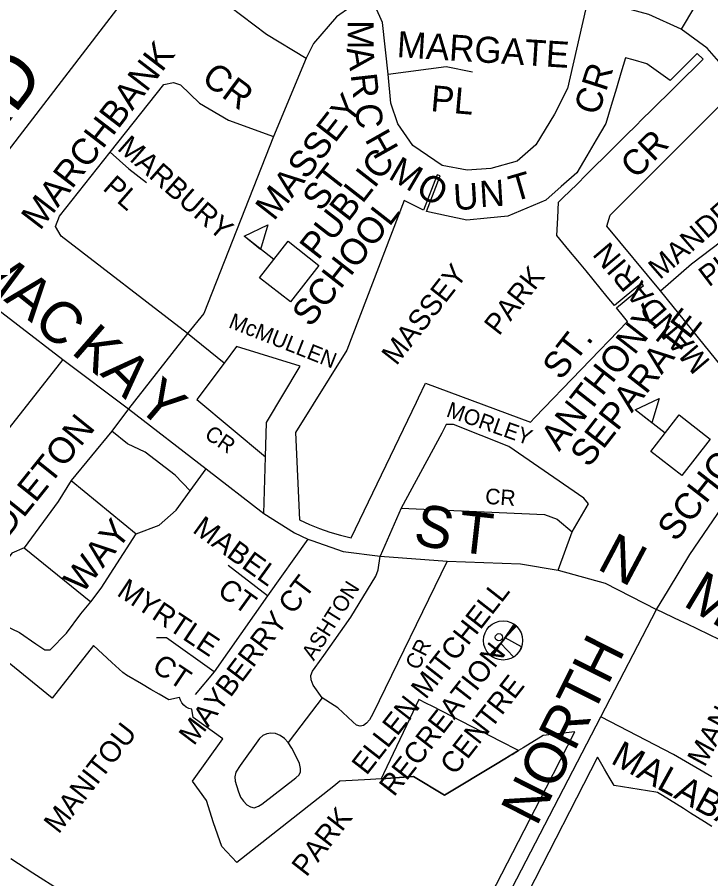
# Model space of a CAD drawing. Extents: x 586326 to 623965, y 4819854 to 4857850.
# Drawn here: x 600655 to 601319, y 4842943 to 4843768 of the extents above; entities that cross this region are included whole.
import ezdxf

# ---------------------------------------------------------------- set-up
doc = ezdxf.new("R2010")
doc.units = 0
for name, color, linetype in [('Major Rds and Hwys', 7, 'Continuous'), ('Major Rds Lbls', 7, 'Continuous'), ('Minor Rd Lbls', 7, 'Continuous'), ('Minor Rds', 7, 'Continuous'), ('Park Lbls', 7, 'Continuous'), ('Park Outlines', 7, 'Continuous'), ('Private Rd Lbls', 7, 'Continuous'), ('Private Rds', 7, 'Continuous'), ('Proposed Secondary Rds', 7, 'Continuous'), ('Rec Lbls', 7, 'Continuous'), ('Rec Syms', 7, 'Continuous'), ('School Syms_Lbls', 7, 'Continuous'), ('Secondary Rds Lbls', 7, 'Continuous')]:
    doc.layers.add(name, color=color, linetype=linetype)

msp = doc.modelspace()

# ---------------------------------------------------------------- linework, layer by layer
at = {"layer": 'Major Rds and Hwys'}
msp.add_lwpolyline([(600569.47, 4843539.93), (601100.61, 4844231.63), (601113.68, 4844248.65)], dxfattribs=at)
at = {"layer": 'Minor Rds'}
for points in [[(601419.91, 4843947.34), (601331.27, 4843824.35), (601291.04, 4843756.6)], [(600957.29, 4843914.97), (600864.87, 4843799.92), (600858.35, 4843778.62), (600893.96, 4843751.88), (600931.87, 4843728.93)], [(600992.78, 4843790.31), (600974.72, 4843778.1), (600960.92, 4843768.22), (600938.97, 4843742.89), (600931.87, 4843728.93)], [(601010.32, 4843713.6), (601005.04, 4843762.95), (600992.78, 4843790.31)], [(601201.89, 4843786.52), (601181.98, 4843699.84), (601169.61, 4843675.08), (601151.91, 4843645.93), (601133.78, 4843630.03), (601108.68, 4843623.07), (601086.04, 4843621.37), (601062.02, 4843625.89), (601034.02, 4843645.08), (601019.78, 4843666.03), (601013.03, 4843685.82), (601010.32, 4843713.6)], [(601291.04, 4843756.6), (601260.06, 4843770.62), (601201.89, 4843786.52)], [(601347.16, 4843702.6), (601315.72, 4843738.44), (601291.04, 4843756.6)], [(600931.87, 4843728.93), (600900.72, 4843653.68)], [(601010.32, 4843713.6), (601065.84, 4843720.9), (601091.05, 4843715.84)], [(600744.08, 4843638.82), (600795.53, 4843703.42), (600804.92, 4843705.37), (600811.59, 4843703.37), (600829.85, 4843685.83), (600857.54, 4843669.44), (600900.72, 4843653.68)], [(601271.01, 4843506), (601219.81, 4843567.97), (601222.93, 4843578.43), (601347.16, 4843702.6)], [(600900.72, 4843653.68), (600833.87, 4843484.12), (600818.16, 4843465.18)], [(600818.16, 4843465.18), (600697.42, 4843558.2), (600691.76, 4843567.47), (600695.88, 4843577.51), (600744.08, 4843638.82)], [(600744.08, 4843638.82), (600762.07, 4843622.86), (600779.16, 4843609.82)], [(601463.51, 4843571.62), (601424.8, 4843533.92), (601408.73, 4843506.03), (601374.97, 4843453.89), (601348.43, 4843430.16), (601341.01, 4843425.85), (601330.63, 4843432.39), (601271.01, 4843506)], [(601271.01, 4843506), (601300.82, 4843531.97), (601329.97, 4843553.85)], [(600818.16, 4843465.18), (600761.9, 4843392.82)], [(600699.07, 4843440.34), (600640.62, 4843365.82)], [(600933.46, 4843268.13), (600894.73, 4843213.88)], [(600894.73, 4843213.88), (600857.3, 4843242.86)], [(600894.73, 4843213.88), (600843.67, 4843140.93)], [(600843.67, 4843140.93), (600798.13, 4843173.61), (600788.56, 4843173.55)], [(600843.67, 4843140.93), (600825.67, 4843119.34)], [(601320.25, 4843040.61), (601283.53, 4843062.06), (601213.84, 4843097.93)]]:
    msp.add_lwpolyline(points, dxfattribs=at)
at = {"layer": 'Park Outlines'}
for points in [[(601228.9, 4843489.68), (601254.79, 4843510.96), (601252.85, 4843513.32), (601226.96, 4843492.03), (601220.19, 4843500.27), (601213.41, 4843508.51), (601206.64, 4843516.75), (601199.87, 4843524.99), (601191.84, 4843534.75), (601183.42, 4843544.99), (601172, 4843558.88), (601172.86, 4843575.84), (601173.62, 4843590.83), (601177.73, 4843594.9), (601191.18, 4843608.25), (601200.05, 4843617.05), (601208.92, 4843625.85), (601216.49, 4843633.36), (601224.06, 4843640.87), (601231.63, 4843648.38), (601239.2, 4843655.89), (601246.77, 4843663.4), (601254.34, 4843670.91), (601261.92, 4843678.42), (601269.49, 4843685.93), (601277.06, 4843693.45), (601286.36, 4843702.67), (601311.85, 4843727.96), (601306.26, 4843733.15), (601280.3, 4843707.4), (601269.18, 4843715.38), (601257.99, 4843723.42), (601244.98, 4843727.07), (601237.5, 4843729.18), (601233.17, 4843714.54), (601228.85, 4843699.9), (601223.98, 4843683.45), (601218.86, 4843666.12), (601209.65, 4843650.53), (601200.54, 4843635.1), (601190.96, 4843618.89), (601176.07, 4843605.92), (601161.18, 4843592.95), (601143.04, 4843585.13), (601124.91, 4843577.32), (601105.25, 4843575.41), (601085.59, 4843573.5), (601066.29, 4843577.67), (601046.99, 4843581.84), (601060.14, 4843615.96), (601057.32, 4843617.1), (601044.25, 4843583.2), (601025.73, 4843592.39), (600970.84, 4843449.1), (600921.63, 4843370.32), (600925.4, 4843286.55), (600934.98, 4843282.2), (600944.74, 4843278.29), (600954.68, 4843274.84), (600964.77, 4843271.85), (600974.98, 4843269.33), (601037.36, 4843399.4), (601039.35, 4843403.55), (601046.13, 4843417.69), (601146.58, 4843380.08), (601150.84, 4843384.51), (601239.56, 4843476.71), (601235.67, 4843481.44)], [(601135.1, 4843065.61), (601117.64, 4843074.65), (601109.58, 4843078.79), (601107.08, 4843080.07), (601102.8, 4843082.28), (601099.99, 4843083.72), (601052.65, 4843108.05), (601047.23, 4843110.83), (601039.64, 4843114.74), (601037.08, 4843109.31), (601006.06, 4843043.49), (601003.83, 4843038.77), (601034.65, 4843040.73), (601064.45, 4843022.85), (601114.74, 4843053.22), (601126.35, 4843060.23), (601129.22, 4843061.96)]]:
    msp.add_lwpolyline(points, close=True, dxfattribs=at)
for points in [[(601108.81, 4842927.29), (601161.65, 4843030.12), (601189.1, 4843083.58), (601158.93, 4843080.01), (601139.75, 4843068.43), (601135.1, 4843065.61), (601114.74, 4843053.22), (601064.45, 4843022.85), (601034.65, 4843040.73), (601003.83, 4843038.77), (600993.42, 4843038.11), (600964.04, 4843036.25), (600958.23, 4843031.67), (600865.45, 4842958.57), (600851.21, 4842973.74), (600843.31, 4842996.45), (600836.57, 4843017.91), (600823.06, 4843036.43), (600852.23, 4843076.82), (600823.77, 4843097.38), (600822.39, 4843105.23), (600819.63, 4843106.06), (600817.09, 4843107.39), (600814.85, 4843109.19), (600812.99, 4843111.38), (600811.58, 4843113.88), (600810.68, 4843116.61), (600800.44, 4843114.28), (600791.17, 4843119.64), (600783.22, 4843124.25), (600774.13, 4843129.51), (600759.78, 4843137.83), (600756.22, 4843140.42), (600745.94, 4843149.95), (600728.18, 4843166.44), (600688.64, 4843115.85), (600638.99, 4843156.41)], [(601320.22, 4842993.07), (601313.21, 4842997.47), (601306.5, 4843001.67), (601299.79, 4843005.88), (601293.08, 4843010.09), (601286.37, 4843014.3), (601279.66, 4843018.51), (601272.95, 4843022.71), (601268.26, 4843025.66), (601266.5, 4843025.94), (601258.53, 4843027.21), (601250.56, 4843028.49), (601242.59, 4843029.76), (601234.63, 4843031.03), (601226.66, 4843032.31), (601222.06, 4843040.15), (601217.47, 4843047.99), (601211.06, 4843058.95), (601210.88, 4843059.26), (601143.99, 4842929.08)], [(600649.14, 4842962.33), (600670.35, 4842948.72), (600697.48, 4842931.32)]]:
    msp.add_lwpolyline(points, dxfattribs=at)
at = {"layer": 'Private Rds'}
for points in [[(600853.39, 4843436.82), (600818.16, 4843465.18)], [(600893, 4843347.02), (600894.03, 4843380.01), (600926.01, 4843433.94), (600865.23, 4843452.79), (600853.39, 4843436.82)], [(600853.39, 4843436.82), (600827.28, 4843401.78), (600893, 4843347.02)], [(600761.9, 4843392.82), (600745.69, 4843371.52)], [(600745.69, 4843371.52), (600706.82, 4843324.48)], [(600820.96, 4843314.51), (600806.4, 4843329.58), (600777.88, 4843351.54), (600760.69, 4843359.59), (600745.69, 4843371.52)], [(601186.4, 4843275.07), (601202.22, 4843301.82), (601197.6, 4843307.53), (601126.03, 4843356.98), (601072.84, 4843377.83), (601066.04, 4843377.97), (601061.62, 4843369.8), (601022.81, 4843297.95)], [(600891.46, 4843292.81), (600893, 4843347.02)], [(600820.96, 4843314.51), (600836.17, 4843335.34)], [(600706.82, 4843324.48), (600694.46, 4843304.27), (600661.88, 4843259.91)], [(600706.82, 4843324.48), (600769.15, 4843273.38)], [(600769.15, 4843273.38), (600791.05, 4843281.62), (600807.34, 4843295.84), (600820.96, 4843314.51)], [(601022.81, 4843297.95), (601002.79, 4843251.76)], [(601022.81, 4843297.95), (601160.13, 4843291.7), (601172.11, 4843287.45), (601186.4, 4843275.07)], [(600725.62, 4843208.27), (600735.61, 4843221.1), (600769.15, 4843273.38)], [(601173.18, 4843238.39), (601186.4, 4843275.07)], [(600661.88, 4843259.91), (600650.1, 4843254.66), (600615.66, 4843209.18), (600616.22, 4843200.75), (600625.31, 4843193.62), (600643.55, 4843185.59), (600657.4, 4843178.85), (600673.09, 4843167.88), (600681.59, 4843162.31), (600686.79, 4843162.19), (600702.51, 4843178.1), (600716.18, 4843196.63), (600725.62, 4843208.27)], [(600661.88, 4843259.91), (600725.62, 4843208.27)], [(600947.27, 4843116.14), (600938.69, 4843128.21), (600936.79, 4843133.4), (600936.46, 4843137.57), (600938.04, 4843141.62), (600940.37, 4843145.31), (600948.7, 4843156.62), (600974.58, 4843193.53), (600998.55, 4843232.77), (601000.87, 4843238.66), (601002.79, 4843251.76)], [(601066.92, 4843246.94), (600995.63, 4843100.71), (600992.4, 4843095.24), (600989.62, 4843091.82), (600986.81, 4843089.57), (600983.66, 4843089.19), (600980.17, 4843090.14), (600976.53, 4843093.17), (600962.3, 4843106.72), (600958.7, 4843109), (600947.27, 4843116.14)], [(600947.27, 4843116.14), (600926.79, 4843089.38), (600914.57, 4843073.47)], [(600914.57, 4843073.47), (600911.14, 4843077.32), (600906.98, 4843080.25), (600902.67, 4843082.03), (600897.94, 4843082.46), (600894.11, 4843081.75), (600890.28, 4843080.09), (600887.21, 4843077.11), (600868.56, 4843051.34), (600864.42, 4843044.88), (600863.44, 4843040.46), (600863.89, 4843036.39), (600866.79, 4843027.18), (600869.07, 4843021.17), (600872, 4843017.08), (600875.01, 4843013.78), (600878.52, 4843011.78), (600881.96, 4843010.78)], [(600881.96, 4843010.78), (600886.25, 4843012.5), (600889.39, 4843014.48), (600922.1, 4843039.43), (600925.03, 4843042.39), (600926.43, 4843045.41), (600926.54, 4843048.39), (600925.59, 4843053.25), (600923.93, 4843056.71), (600918.14, 4843068.09), (600914.57, 4843073.47)]]:
    msp.add_lwpolyline(points, dxfattribs=at)
at = {"layer": 'Proposed Secondary Rds'}
for points in [[(600569.47, 4843539.93), (600699.07, 4843440.34)], [(600699.07, 4843440.34), (600761.9, 4843392.82)], [(600761.9, 4843392.82), (600836.17, 4843335.34)], [(600836.17, 4843335.34), (600891.46, 4843292.81)], [(601267.18, 4843200.94), (601278.62, 4843219.53), (601299.15, 4843253.56), (601339.06, 4843311.84), (601350.98, 4843327.27)], [(600891.46, 4843292.81), (600920.66, 4843274.05), (600933.46, 4843268.13)], [(600933.46, 4843268.13), (600937.21, 4843266.87), (600967.16, 4843256.48), (601002.79, 4843251.76)], [(601002.79, 4843251.76), (601066.92, 4843246.94)], [(601066.92, 4843246.94), (601137.08, 4843244.38), (601173.18, 4843238.39)], [(601173.18, 4843238.39), (601218.11, 4843226.01), (601267.18, 4843200.94)], [(601213.84, 4843097.93), (601267.18, 4843200.94)], [(601377.51, 4843147.65), (601359.43, 4843156.39), (601296.21, 4843186.92), (601290.71, 4843189.57), (601267.18, 4843200.94)], [(601082.56, 4842860.85), (601102.24, 4842886.85), (601115.83, 4842908.44), (601213.84, 4843097.93)]]:
    msp.add_lwpolyline(points, dxfattribs=at)
at = {"layer": 'Rec Syms'}
for p, q in [((601131.94, 4843185.9), (601108.87, 4843156.37)), ((601108.87, 4843156.37), (601118.17, 4843168.28))]:
    msp.add_line(p, q, dxfattribs=at)
msp.add_lwpolyline([(601120.31, 4843171.16), (601107.58, 4843157.48), (601108.87, 4843156.37), (601110.19, 4843155.43), (601118.17, 4843168.28), (601130.44, 4843155.32), (601131.11, 4843155.76), (601132.02, 4843156.44), (601132.56, 4843156.88), (601132.64, 4843156.97), (601132.98, 4843157.24), (601133.79, 4843158.02), (601134.47, 4843158.76), (601135.17, 4843159.6), (601135.69, 4843160.31), (601136.21, 4843161.12), (601136.48, 4843161.52), (601136.82, 4843162.11), (601137.22, 4843162.85), (601137.45, 4843163.4), (601138.12, 4843164.95), (601122.36, 4843173.78), (601133.31, 4843184.74), (601131.94, 4843185.9), (601130.69, 4843186.78)], close=True, dxfattribs=at)
for centre, radius in [((601120.4, 4843171.14), 18.74), ((601116.45, 4843174.18), 3.5)]:
    msp.add_circle(centre, radius, dxfattribs=at)
at = {"layer": 'School Syms_Lbls'}
for p, q in [((600900.87, 4843535.96), (600872.46, 4843558.16)), ((601275.43, 4843369.67), (601247.02, 4843391.86))]:
    msp.add_line(p, q, dxfattribs=at)
for points in [[(600872.46, 4843558.16), (600895.23, 4843569.19), (600888.32, 4843545.69)], [(600887.23, 4843518.51), (600914.5, 4843553.41), (600944.11, 4843530.28), (600916.84, 4843495.38)], [(601247.02, 4843391.86), (601269.8, 4843402.9), (601262.89, 4843379.4)], [(601261.8, 4843352.22), (601289.07, 4843387.12), (601318.67, 4843363.99), (601291.41, 4843329.09)]]:
    msp.add_lwpolyline(points, close=True, dxfattribs=at)

# ---------------------------------------------------------------- texts
at = {"layer": 'Major Rds Lbls'}
msp.add_text('BOVAIRD     DR  EAST', height=49.998, rotation=52.49967, dxfattribs=at).set_placement((600499.22, 4843474.08))
at = {"layer": 'Minor Rd Lbls'}
for s, height, rotation, p in [('M', 25, 270.00002, (600971.47, 4843765.1)), ('MARGATE', 24.966, 356.38595, (601018.25, 4843729.83)), ('MARCHBANK', 25.002, 52.45432, (600677.04, 4843562.91)), ('A', 25, 278.97265, (600970.47, 4843738.1)), ('CR', 25.002, 323.34391, (600830.4, 4843706.71)), ('CR', 25.002, 72.14123, (601211.45, 4843672.98)), ('R', 25, 276.34021, (600974.47, 4843713.1)), ('PL', 24.972, 355.00001, (601050.47, 4843678.1)), ('C', 25, 276.34021, (600978.47, 4843684.1)), ('H', 25, 299.47591, (600987.47, 4843651.1)), ('MARBURY', 19.992, 318.81409, (600750.15, 4843641.41)), ('CR', 24.264, 44.7678, (601247.52, 4843612.26)), ('M', 25, 329.62089, (601009.47, 4843614.1)), ('MANDERLEY', 19.998, 41.05483, (601270.47, 4843516.1)), ('T', 25, 16.26022, (601130.47, 4843591.1)), ('PL', 19.992, 318.81409, (600736.2, 4843603.22)), ('O', 25, 329.62089, (601035.47, 4843599.1)), ('U', 25, 3.46825, (601073.47, 4843583.1)), ('N', 25, 3.46825, (601098.47, 4843586.1)), ('MANDARIN', 21.33, 130.25951, (601319.67, 4843438.2)), ('PL', 19.998, 37.23485, (601317.47, 4843509.1)), ('MIDDLETON', 25.002, 51.2345, (600607.66, 4843221.1)), ('WAY', 25.002, 51.2345, (600717.38, 4843214.98)), ('MABEL', 19.998, 324.11788, (600822.1, 4843275.35)), ('MYRTLE', 19.998, 326.30995, (600749.56, 4843214.95)), ('MAYBERRY CT', 19.998, 52.84507, (600824.36, 4843069.56)), ('CT', 19.998, 324.11788, (600845.74, 4843216.01)), ('MANGROVE', 19.998, 61.44863, (601313.27, 4843049.02)), ('CT', 19.998, 326.30995, (600783.15, 4843142.87)), ('MALABAR', 25.002, 331.18923, (601222.48, 4843054.1))]:
    msp.add_text(s, height=height, rotation=rotation, dxfattribs=at).set_placement(p)
at = {"layer": 'Park Lbls'}
for s, p in [('MASSEY', (601018.27, 4843433.65)), ('PARK', (601116.47, 4843462.1)), ('MANITOU', (600694.86, 4842985.03)), ('PARK', (600932.14, 4842943.84)), ('MAITLAND', (601310.35, 4842866.65))]:
    msp.add_text(s, height=19.992, rotation=52.00002, dxfattribs=at).set_placement(p)
at = {"layer": 'Private Rd Lbls'}
for s, rotation, p in [('McMULLEN', 338.41081, (600856.7, 4843471.17)), ('MORLEY', 340.54057, (601065.12, 4843386.01)), ('CR', 325.74802, (600833.54, 4843365.74)), ('CR', 355.74966, (601102.88, 4843302.04)), ('ASHTON', 57.87502, (600939.2, 4843150.92)), ('CR', 63.87457, (601039.46, 4843141.84))]:
    msp.add_text(s, height=15, rotation=rotation, dxfattribs=at).set_placement(p)
at = {"layer": 'Rec Lbls'}
for s, p in [('ELLEN MITCHELL', (600989.67, 4843041.23)), ('RECREATION ', (601015.94, 4843020.7)), ('       CENTRE', (601042.2, 4843000.18))]:
    msp.add_text(s, height=20, rotation=52.00002, dxfattribs=at).set_placement(p)
at = {"layer": 'School Syms_Lbls'}
for s, p in [('MASSEY', (600901.02, 4843572.09)), ('PUBLIC', (600943.38, 4843534.49)), ('ST', (600945.9, 4843580.92)), ('SCHOOL', (600936.07, 4843470.11)), ('ANTHONY', (601174.03, 4843351.45)), ('SEPARATE', (601202.36, 4843335.74)), ('ST.', (601175.85, 4843419.38)), ('SCHOOL', (601285.88, 4843264.7))]:
    msp.add_text(s, height=25, rotation=52.00002, dxfattribs=at).set_placement(p)
at = {"layer": 'Secondary Rds Lbls'}
for s, height, rotation, p in [('M', 40, 323.46506, (600606.49, 4843521.28)), ('A', 40, 321.25765, (600641.57, 4843497.08)), ('C', 40, 319.29884, (600668.73, 4843473.73)), ('K', 40, 319.0663, (600705.83, 4843446.9)), ('A', 40, 315.10265, (600733.83, 4843426.31)), ('Y', 40, 319.44636, (600767.48, 4843395.18)), ('S', 40, 347.87762, (601033.21, 4843264.07)), ('T', 40, 353.61186, (601076.03, 4843256.06)), ('N', 40, 332.00229, (601209.01, 4843240.18)), ('M', 40, 329.12334, (601291.46, 4843205.24)), ('NORTH', 40.002, 63.27713, (601152.48, 4842992.1))]:
    msp.add_text(s, height=height, rotation=rotation, dxfattribs=at).set_placement(p)

doc.saveas('drawing.dxf')
